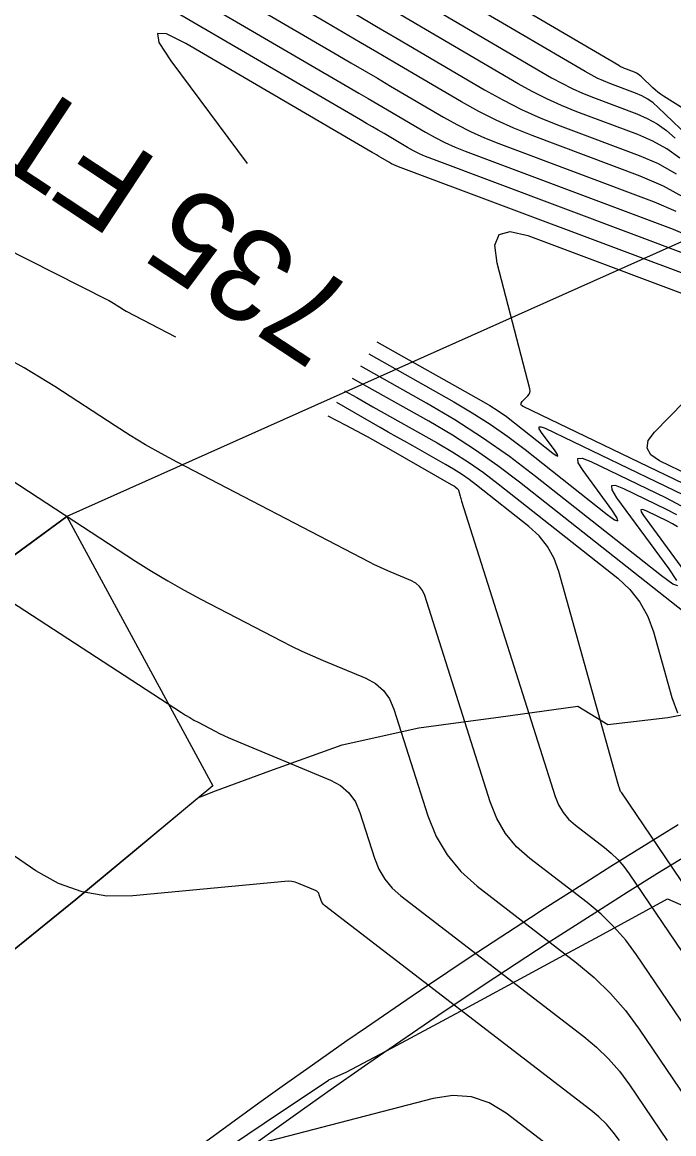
# Model space of a CAD drawing. Extents: x 1354696 to 1366163, y 660729 to 670380.
# Drawn here: x 1361276.2 to 1361318.7, y 664761.9 to 664834.4 of the extents above; entities that cross this region are included whole.
import ezdxf

# ---------------------------------------------------------------- set-up
doc = ezdxf.new("R2010")
doc.units = 0
for name, color, linetype in [('Default', 7, 'Continuous'), ('R_Contour Annot', 7, 'Continuous'), ('R_Contours', 7, 'Continuous'), ('R_Detour', 7, 'Continuous'), ('R_Erosion', 7, 'Continuous'), ('R_Fin Surface', 7, 'Continuous')]:
    doc.layers.add(name, color=color, linetype=linetype)

msp = doc.modelspace()

# ---------------------------------------------------------------- linework, layer by layer
at = {"layer": 'Default'}
msp.add_lwpolyline([(1361297.119, 664882.191), (1361438.929, 664873.586), (1361352.904, 664835.143), (1361279.14, 664802.18), (1361229.797, 664765.976)], close=True, dxfattribs=at)
at = {"layer": 'R_Contours'}
for points in [[(1361338.684, 664816.579), (1361318.024, 664829.592), (1361317.842, 664829.713), (1361317.667, 664829.843), (1361317.499, 664829.982), (1361317.338, 664830.13), (1361316.594, 664830.85), (1361316.49, 664830.941), (1361316.379, 664831.019), (1361316.26, 664831.086), (1361316.133, 664831.141), (1361315.612, 664831.336), (1361315.484, 664831.388), (1361315.357, 664831.445), (1361315.233, 664831.507), (1361315.112, 664831.575), (1361298.079, 664841.578)], [(1361284.257, 664839.585), (1361296.789, 664832.265), (1361297.653, 664831.761), (1361298.516, 664831.256), (1361299.378, 664830.75), (1361300.24, 664830.244), (1361303.689, 664828.219), (1361304.56, 664827.732), (1361305.45, 664827.284), (1361306.358, 664826.875), (1361307.285, 664826.504), (1361317.422, 664822.702), (1361318.822, 664822.095)], [(1361319.472, 664822.902), (1361318.036, 664823.708), (1361316.508, 664824.371), (1361309.464, 664827.013), (1361308.278, 664827.487), (1361307.117, 664828.01), (1361305.979, 664828.583), (1361304.864, 664829.206), (1361300.454, 664831.796), (1361299.351, 664832.443), (1361298.248, 664833.09), (1361297.145, 664833.736), (1361296.041, 664834.381), (1361286.331, 664840.051)], [(1361282.182, 664839.118), (1361297.538, 664830.15), (1361298.161, 664829.786), (1361298.783, 664829.422), (1361299.405, 664829.057), (1361300.027, 664828.692), (1361302.513, 664827.232), (1361303.141, 664826.881), (1361303.783, 664826.558), (1361304.438, 664826.263), (1361305.106, 664825.995), (1361318.649, 664820.916), (1361319.77, 664820.43)], [(1361320.084, 664826.534), (1361317.689, 664828.851), (1361317.355, 664829.143), (1361316.997, 664829.396), (1361316.615, 664829.611), (1361316.208, 664829.787), (1361314.533, 664830.415), (1361314.118, 664830.581), (1361313.712, 664830.764), (1361313.314, 664830.965), (1361312.924, 664831.182), (1361298.805, 664839.475)], [(1361319.876, 664819.13), (1361302.928, 664825.487), (1361302.518, 664825.651), (1361302.116, 664825.832), (1361301.723, 664826.03), (1361301.337, 664826.245), (1361299.813, 664827.14), (1361299.431, 664827.364), (1361299.05, 664827.588), (1361298.669, 664827.811), (1361298.287, 664828.034), (1361280.107, 664838.652)], [(1361299.53, 664837.372), (1361310.736, 664830.79), (1361311.395, 664830.422), (1361312.067, 664830.083), (1361312.753, 664829.774), (1361313.454, 664829.494), (1361316.283, 664828.433), (1361316.97, 664828.135), (1361317.616, 664827.772), (1361318.221, 664827.344), (1361318.784, 664826.852)], [(1361319.086, 664825.546), (1361318.235, 664826.149), (1361317.325, 664826.659), (1361316.358, 664827.079), (1361312.374, 664828.573), (1361311.388, 664828.967), (1361310.422, 664829.403), (1361309.475, 664829.88), (1361308.548, 664830.398), (1361300.255, 664835.268)], [(1361297.981, 664834.924), (1361299.325, 664834.137), (1361300.668, 664833.348), (1361306.36, 664830.005), (1361307.556, 664829.337), (1361308.777, 664828.722), (1361310.023, 664828.16), (1361311.295, 664827.652), (1361316.433, 664825.725), (1361317.681, 664825.184), (1361318.853, 664824.525)], [(1361321.103, 664817.344), (1361300.749, 664824.978), (1361300.598, 664825.039), (1361300.449, 664825.105), (1361300.304, 664825.178), (1361300.162, 664825.258), (1361299.599, 664825.589), (1361299.458, 664825.671), (1361299.317, 664825.754), (1361299.177, 664825.836), (1361299.036, 664825.918), (1361286.897, 664833.008), (1361285.63, 664833.642), (1361285.043, 664833.668), (1361285.134, 664833.087), (1361285.904, 664831.899), (1361290.887, 664825.198)], [(1361264.824, 664824.89), (1361281.746, 664816.332), (1361281.855, 664816.275), (1361281.963, 664816.215), (1361282.068, 664816.153), (1361282.172, 664816.087), (1361282.585, 664815.818), (1361282.689, 664815.753), (1361282.794, 664815.689), (1361282.901, 664815.629), (1361283.01, 664815.57), (1361286.219, 664813.9)], [(1361320.527, 664803.738), (1361308.869, 664809.356), (1361308.774, 664809.419), (1361308.734, 664809.492), (1361308.747, 664809.574), (1361308.815, 664809.666), (1361309.193, 664810.051), (1361309.271, 664810.152), (1361309.317, 664810.261), (1361309.332, 664810.379), (1361309.314, 664810.506), (1361307.184, 664818.696), (1361307.034, 664819.864), (1361307.316, 664820.553), (1361308.031, 664820.762), (1361309.177, 664820.491), (1361322.33, 664815.557)], [(1361299.348, 664813.572), (1361306.136, 664809.748), (1361306.7, 664809.415), (1361307.251, 664809.061), (1361307.787, 664808.686), (1361308.308, 664808.29), (1361310.814, 664806.309), (1361311.041, 664806.146), (1361311.141, 664806.114), (1361311.113, 664806.215), (1361310.958, 664806.448), (1361310.082, 664807.647), (1361309.932, 664807.889), (1361309.92, 664808.016), (1361310.047, 664808.027), (1361310.312, 664807.924), (1361319.332, 664803.577)], [(1361321.722, 664803.899), (1361317.773, 664805.802), (1361317.201, 664806.185), (1361316.956, 664806.625), (1361317.037, 664807.122), (1361317.445, 664807.676), (1361323.29, 664813.64)], [(1361298.82, 664812.773), (1361304.357, 664809.653), (1361305.563, 664808.943), (1361306.739, 664808.186), (1361307.885, 664807.385), (1361309, 664806.538), (1361314.355, 664802.306), (1361314.841, 664801.955), (1361315.054, 664801.888), (1361314.995, 664802.104), (1361314.663, 664802.603), (1361312.79, 664805.164), (1361312.47, 664805.681), (1361312.445, 664805.952), (1361312.716, 664805.977), (1361313.283, 664805.756), (1361318.154, 664803.408), (1361319.182, 664802.869)], [(1361322.405, 664764.524), (1361316.259, 664773.596), (1361315.562, 664774.541), (1361314.797, 664775.422), (1361313.964, 664776.239), (1361313.062, 664776.991), (1361309.317, 664779.87), (1361308.454, 664780.641), (1361307.735, 664781.512), (1361307.161, 664782.486), (1361306.731, 664783.561), (1361302.464, 664797.013), (1361302.324, 664797.338), (1361302.127, 664797.611), (1361301.873, 664797.832), (1361301.561, 664798), (1361300.2, 664798.568), (1361299.862, 664798.714), (1361299.526, 664798.866), (1361299.194, 664799.026), (1361298.866, 664799.193), (1361286.32, 664805.722), (1361285.287, 664806.275), (1361284.269, 664806.853), (1361283.264, 664807.456), (1361282.275, 664808.083), (1361278.344, 664810.641), (1361277.353, 664811.267), (1361276.346, 664811.865), (1361275.324, 664812.436)], [(1361318.967, 664797.662), (1361318.64, 664797.765), (1361317.896, 664798.302), (1361309.692, 664804.787), (1361307.983, 664806.084), (1361306.228, 664807.312), (1361304.427, 664808.47), (1361302.578, 664809.559), (1361298.293, 664811.974)], [(1361322.675, 664793.319), (1361308.648, 664804.406), (1361307.226, 664805.486), (1361305.765, 664806.509), (1361304.265, 664807.473), (1361302.726, 664808.38), (1361297.765, 664811.175)], [(1361297.24, 664810.378), (1361298.043, 664809.923), (1361299.089, 664809.333), (1361303.272, 664806.976), (1361304.305, 664806.368), (1361305.311, 664805.72), (1361306.292, 664805.034), (1361307.247, 664804.309), (1361315.043, 664798.147), (1361315.84, 664797.413), (1361316.494, 664796.585), (1361317.005, 664795.661), (1361317.374, 664794.643), (1361318.563, 664790.379), (1361318.94, 664789.373)], [(1361327.293, 664766.468), (1361315.311, 664784.152), (1361315.304, 664784.161), (1361315.297, 664784.17), (1361315.289, 664784.178), (1361315.28, 664784.185), (1361315.243, 664784.214), (1361315.235, 664784.221), (1361315.228, 664784.23), (1361315.222, 664784.239), (1361315.218, 664784.25), (1361315.13, 664784.527), (1361315.114, 664784.576), (1361315.099, 664784.626), (1361315.085, 664784.677), (1361315.07, 664784.727), (1361311.206, 664798.581), (1361310.897, 664799.435), (1361310.469, 664800.209), (1361309.92, 664800.904), (1361309.252, 664801.519), (1361305.845, 664804.212), (1361305.358, 664804.582), (1361304.858, 664804.932), (1361304.344, 664805.262), (1361303.818, 664805.572), (1361301.684, 664806.775), (1361301.151, 664807.076), (1361300.618, 664807.377), (1361300.085, 664807.68), (1361299.554, 664807.984), (1361296.726, 664809.601)], [(1361296.152, 664808.731), (1361297.313, 664808.127), (1361298.016, 664807.757), (1361298.715, 664807.38), (1361299.41, 664806.996), (1361300.101, 664806.605), (1361304.194, 664804.264), (1361304.237, 664804.24), (1361304.279, 664804.216), (1361304.363, 664804.169), (1361304.384, 664804.156), (1361304.405, 664804.143), (1361304.424, 664804.129), (1361304.444, 664804.115), (1361304.579, 664804.008), (1361304.605, 664803.984), (1361304.627, 664803.956), (1361304.644, 664803.925), (1361304.656, 664803.892), (1361304.767, 664803.494), (1361304.789, 664803.417), (1361304.812, 664803.339), (1361304.835, 664803.261), (1361304.859, 664803.184), (1361310.974, 664783.905), (1361311.191, 664783.363), (1361311.481, 664782.871), (1361311.844, 664782.431), (1361312.28, 664782.042), (1361314.171, 664780.588), (1361314.626, 664780.208), (1361315.047, 664779.796), (1361315.433, 664779.351), (1361315.785, 664778.874), (1361324.849, 664765.496)], [(1361272.591, 664806.447), (1361283.62, 664799.27), (1361284.662, 664798.61), (1361285.719, 664797.976), (1361286.791, 664797.368), (1361287.878, 664796.785), (1361293.108, 664794.063), (1361293.779, 664793.723), (1361294.458, 664793.397), (1361295.142, 664793.085), (1361295.834, 664792.787), (1361298.614, 664791.626), (1361299.251, 664791.282), (1361299.771, 664790.832), (1361300.174, 664790.274), (1361300.46, 664789.61), (1361302.668, 664782.649), (1361303.202, 664781.313), (1361303.915, 664780.103), (1361304.809, 664779.019), (1361305.883, 664778.061), (1361312.366, 664773.076), (1361313.515, 664772.117), (1361314.578, 664771.077), (1361315.553, 664769.954), (1361316.44, 664768.749), (1361319.961, 664763.552)], [(1361318.903, 664802.282), (1361318.224, 664802.638), (1361315.45, 664803.974), (1361314.9, 664804.189), (1361314.638, 664804.165), (1361314.661, 664803.902), (1361314.972, 664803.4), (1361318.368, 664798.757), (1361318.876, 664797.993)], [(1361265.719, 664802.982), (1361286.61, 664789.387), (1361286.876, 664789.219), (1361287.145, 664789.057), (1361287.418, 664788.902), (1361287.695, 664788.754), (1361288.811, 664788.173), (1361289.091, 664788.031), (1361289.374, 664787.895), (1361289.66, 664787.765), (1361289.949, 664787.641), (1361296.319, 664784.98), (1361296.983, 664784.622), (1361297.524, 664784.152), (1361297.944, 664783.572), (1361298.242, 664782.879), (1361299.191, 664779.887), (1361299.476, 664779.173), (1361299.858, 664778.526), (1361300.336, 664777.947), (1361300.91, 664777.435), (1361312.831, 664768.269), (1361313.668, 664767.57), (1361314.443, 664766.811), (1361315.154, 664765.993), (1361315.801, 664765.114), (1361318.262, 664761.481)], [(1361318.939, 664801.5), (1361318.623, 664801.695), (1361318.294, 664801.868), (1361316.947, 664802.516), (1361316.68, 664802.621), (1361316.552, 664802.609), (1361316.564, 664802.481), (1361316.715, 664802.238), (1361322.474, 664794.362)], [(1361315.161, 664761.48), (1361314.755, 664762.032), (1361314.308, 664762.546), (1361313.822, 664763.022), (1361313.295, 664763.462), (1361295.936, 664776.809), (1361295.862, 664776.875), (1361295.801, 664776.95), (1361295.751, 664777.033), (1361295.715, 664777.126), (1361295.592, 664777.512), (1361295.554, 664777.601), (1361295.499, 664777.676), (1361295.429, 664777.737), (1361295.344, 664777.783), (1361294.239, 664778.245), (1361294.021, 664778.321), (1361293.799, 664778.369), (1361293.573, 664778.389), (1361293.343, 664778.381), (1361283.442, 664777.442), (1361281.751, 664777.422), (1361280.134, 664777.687), (1361278.591, 664778.237), (1361277.121, 664779.074), (1361268.546, 664784.936)], [(1361313.76, 664758.654), (1361307.771, 664763.259), (1361306.669, 664763.938), (1361305.508, 664764.325), (1361304.288, 664764.422), (1361303.008, 664764.226), (1361288.535, 664760.457)]]:
    msp.add_lwpolyline(points, dxfattribs=at)
at = {"layer": 'R_Detour'}
for points in [[(1361288.188, 664761.413), (1361289.002, 664762.01), (1361291.654, 664763.935), (1361293.181, 664765.03), (1361295.144, 664766.422), (1361297.396, 664768), (1361298.659, 664768.875), (1361301.646, 664770.919), (1361302.198, 664771.292), (1361305.761, 664773.674), (1361305.931, 664773.787), (1361309.347, 664776.021), (1361310.25, 664776.603), (1361312.957, 664778.331), (1361314.602, 664779.367), (1361316.59, 664780.605), (1361318.987, 664782.079)], [(1361290.183, 664760.396), (1361292.823, 664762.312), (1361294.343, 664763.402), (1361296.296, 664764.788), (1361298.538, 664766.358), (1361299.795, 664767.229), (1361302.768, 664769.263), (1361303.317, 664769.635), (1361306.864, 664772.006), (1361307.033, 664772.118), (1361310.434, 664774.342), (1361311.332, 664774.921), (1361314.027, 664776.641), (1361315.664, 664777.672), (1361317.643, 664778.905), (1361320.029, 664780.372)]]:
    msp.add_lwpolyline(points, dxfattribs=at)
at = {"layer": 'R_Erosion'}
for p, q in [((1361093.993, 664666.332), (1361279.14, 664802.18)), ((1361279.14, 664802.18), (1361288.652, 664784.608))]:
    msp.add_line(p, q, dxfattribs=at)
for points in [[(1361275.712, 664773.942), (1361279.715, 664777.195), (1361283.695, 664780.496), (1361287.656, 664783.815), (1361287.664, 664783.821), (1361288.827, 664784.283), (1361292.361, 664785.577), (1361297.079, 664787.289), (1361302.08, 664788.39), (1361304.499, 664788.713), (1361307.27, 664789.086), (1361312.451, 664789.799), (1361314.391, 664788.613), (1361318.305, 664789.064), (1361323.368, 664790.032)], [(1361288.652, 664784.608), (1361279.715, 664777.195), (1361275.712, 664773.942), (1361271.706, 664770.698), (1361267.655, 664767.55), (1361263.705, 664764.183), (1361259.634, 664761.079), (1361255.559, 664757.982), (1361251.481, 664754.893), (1361247.399, 664751.81), (1361243.356, 664748.647), (1361239.345, 664745.411), (1361235.123, 664742.631), (1361230.898, 664739.859), (1361226.701, 664737.024), (1361222.661, 664733.853), (1361218.545, 664730.846), (1361214.432, 664727.831), (1361210.374, 664724.698), (1361206.294, 664721.61)]]:
    msp.add_lwpolyline(points, dxfattribs=at)
at = {"layer": 'R_Fin Surface'}
msp.add_lwpolyline([(1361287.796, 664759.788), (1361292.001, 664762.604), (1361296.194, 664765.424), (1361296.202, 664765.429), (1361297.348, 664765.93), (1361300.66, 664767.702), (1361305.072, 664770.072), (1361309.481, 664772.45), (1361311.534, 664773.561), (1361313.885, 664774.836), (1361318.286, 664777.231), (1361320.026, 664776.477)], dxfattribs=at)

# ---------------------------------------------------------------- texts
at = {"layer": 'R_Contour Annot'}
msp.add_text('735 FT', height=6, rotation=146.56755, dxfattribs=at).set_placement((1361298.324, 664816.693))

doc.saveas('drawing.dxf')
